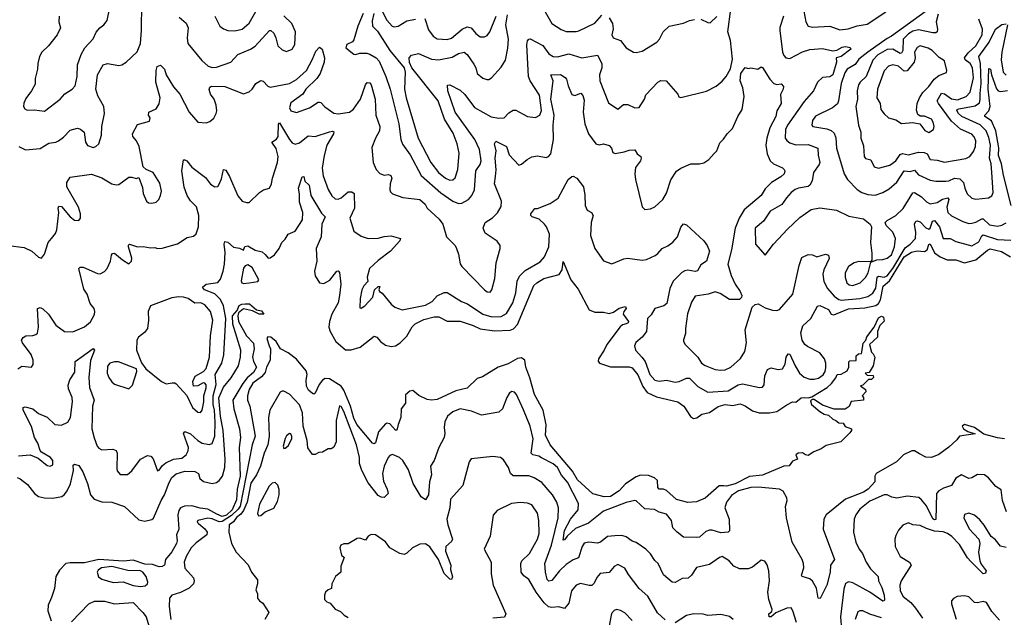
# Model space of a CAD drawing. Extents: x 1678759 to 1859541, y 384609 to 522867.
# Tile 272 of 466: x 1753793 to 1760663, y 487761 to 491931. Entities that reach past the tile are written whole.
import ezdxf

# ---------------------------------------------------------------- set-up
doc = ezdxf.new("R2010")
doc.units = 0

msp = doc.modelspace()

# ---------------------------------------------------------------- linework, layer by layer
at = {"layer": '0CON20XD'}
for points in [[(1759241.8, 492105), (1759277.1, 491915), (1759295, 491885.8), (1759325, 491879.5), (1759445, 491885.5), (1759515, 491860.8), (1759572.1, 491867.9), (1759635, 491888.8), (1759705, 491900.4), (1759835, 491985.6)], [(1753786.4, 491046.4), (1753833, 491023), (1753935, 491030.8), (1753995, 491069.4), (1754045, 491075.5), (1754064.2, 491085), (1754099.6, 491110.4), (1754145, 491160), (1754195, 491173.1), (1754217.6, 491167.6), (1754242, 491145), (1754252.5, 491075), (1754265, 491053.3), (1754305, 491040), (1754324.2, 491045.8), (1754345, 491063.8), (1754364.3, 491125), (1754365.6, 491185), (1754385.5, 491275), (1754378.9, 491325), (1754338.7, 491398.7), (1754324, 491446), (1754335.6, 491545), (1754375.4, 491614.6), (1754405.5, 491624.5), (1754485, 491612.2), (1754505, 491615.6), (1754535, 491634.2), (1754613.6, 491706.4), (1754635.4, 491765.4), (1754641.8, 491855), (1754645.4, 492045.4)], [(1753965, 491292.5), (1754074.6, 491375.4), (1754107.6, 491412.4), (1754158, 491445), (1754180.9, 491469.1), (1754194.5, 491535), (1754195.4, 491614.6), (1754222, 491688), (1754246.4, 491733.6), (1754305, 491796.2), (1754327.3, 491842.7), (1754351.2, 491875), (1754380, 491895), (1754403.3, 491925), (1754422.5, 492015)], [(1755153.5, 491955), (1755189.2, 491885), (1755215, 491866.9), (1755245, 491855.6), (1755295, 491852.7), (1755345, 491865.5), (1755394.7, 491905.3), (1755459.9, 492020.1)], [(1756300.9, 492030.9), (1756355, 491927.3), (1756391.1, 491885), (1756405, 491880.4), (1756433.8, 491885), (1756495, 491921.8), (1756555, 491933.5)], [(1757415, 492063.3), (1757504.7, 491904.7), (1757571.7, 491861.7), (1757605, 491848.8), (1757675, 491847.7), (1757695, 491852.9), (1757804.6, 491905.4), (1757855, 491962.7)], [(1754067.5, 491955), (1754065.8, 491915), (1754076.9, 491875), (1754054.5, 491825.5), (1753992.8, 491747.2), (1753947.1, 491705), (1753930, 491675), (1753918.9, 491625), (1753917.3, 491585), (1753901.1, 491521.1), (1753900.2, 491479.8), (1753876.3, 491433.7), (1753835, 491380), (1753821.7, 491348.3), (1753820, 491325), (1753829.1, 491309.1), (1753845, 491298.6), (1753895, 491301.9), (1753965, 491292.5)], [(1754905, 491947.8), (1754955.4, 491905.4), (1754968.1, 491875), (1754960.5, 491805), (1754965.6, 491765), (1755062.9, 491645), (1755107, 491607), (1755135, 491598), (1755165, 491600.3), (1755266.8, 491633.2), (1755315, 491687.8), (1755402.5, 491725), (1755435, 491746.5), (1755535, 491854.4), (1755545, 491854.3), (1755565, 491836.2), (1755580.8, 491805), (1755595, 491748.8), (1755625, 491719.2), (1755655, 491708.1), (1755695, 491725.6), (1755712.7, 491757.3), (1755717.9, 491845), (1755692.1, 491905), (1755635, 491957.1)], [(1756188.3, 491975), (1756151.9, 491885), (1756125, 491790), (1756115, 491776.2), (1756075, 491757.5), (1756069.2, 491735), (1756125, 491691.2), (1756135, 491688.8), (1756165, 491698), (1756215, 491697.1), (1756235, 491690.5), (1756279.5, 491665), (1756300.9, 491640.9), (1756347.8, 491535), (1756378.8, 491445), (1756438.6, 491205), (1756451.9, 491095), (1756462.8, 491062.8), (1756516.8, 490986.8), (1756593.7, 490843.7), (1756731.5, 490721.5), (1756815.7, 490665), (1756855, 490648.5), (1756878.6, 490651.4), (1756924.5, 490675.5), (1756946.4, 490703.6), (1756965.5, 490744.5), (1756976.1, 490875), (1757005, 490920), (1757013.1, 490946.9), (1757000.2, 491025), (1756968.8, 491095), (1756831.7, 491285), (1756779.4, 491435), (1756777.1, 491472.9), (1756795, 491476.5), (1756865, 491438.5), (1756897.8, 491407.8), (1756965, 491318.5), (1757081.9, 491251.9), (1757135, 491243.3), (1757172.5, 491245), (1757205, 491280.8), (1757235, 491299.2), (1757255, 491300), (1757305, 491271.4), (1757335.8, 491254.2), (1757390.9, 491249.1), (1757422, 491265), (1757433, 491297), (1757418.9, 491405), (1757353.9, 491503.9), (1757342.2, 491535), (1757331.1, 491755), (1757336.4, 491783.6), (1757345, 491795.8), (1757355, 491797.5), (1757441.7, 491751.7), (1757485, 491692.9), (1757515, 491672.9), (1757545, 491672.2), (1757625, 491692.1), (1757715, 491664.5), (1757825, 491682), (1757855.6, 491625), (1757854.4, 491595), (1757838.9, 491545), (1757840, 491505), (1757900.3, 491350.3), (1757965, 491306.7), (1758005, 491338), (1758035, 491338.6), (1758085, 491316.2), (1758115, 491318.2), (1758151.9, 491375), (1758162.5, 491407.5), (1758246.2, 491495), (1758265, 491505.8), (1758302.5, 491505), (1758385, 491410), (1758391.7, 491391.7), (1758405, 491387.5), (1758585, 491431.4), (1758652.4, 491467.6), (1758695, 491502.5), (1758722.2, 491535), (1758751.7, 491588.3), (1758766, 491656), (1758751.4, 491785), (1758733.7, 491845), (1758754.1, 492005)], [(1756263.1, 491975), (1756252.6, 491922.6), (1756255.4, 491885), (1756289.8, 491849.8), (1756375.4, 491715), (1756475.5, 491595.5), (1756482.2, 491565), (1756478.7, 491445), (1756488.3, 491385), (1756572.6, 491105), (1756662.5, 490935), (1756715, 490865.4), (1756764.1, 490824.1), (1756795, 490810.4), (1756815, 490812.9), (1756832.3, 490827.7), (1756850, 490885), (1756859.2, 490999.2), (1756845.3, 491065), (1756818.3, 491138.3), (1756757.5, 491237.5), (1756711.4, 491365), (1756527.8, 491595), (1756511.8, 491631.8), (1756510, 491665), (1756527, 491683), (1756575.7, 491694.3), (1756665.6, 491655.6), (1756715, 491649.7), (1756810.2, 491669.8), (1756855, 491693.8), (1756895, 491703.1), (1756915, 491687.1), (1756960.5, 491620.5), (1756974.3, 491595), (1756984, 491555), (1757025, 491522), (1757052.7, 491512.7), (1757065, 491512.9), (1757085, 491525.8), (1757151.1, 491598.9), (1757181.4, 491648.6), (1757197.7, 491732.3), (1757202.8, 491795), (1757185.2, 491895), (1757195.3, 491965)], [(1756619.2, 491939.2), (1756645, 491859.2), (1756678.6, 491815), (1756705, 491798.2), (1756775, 491791.5), (1756805, 491801.2), (1756880.4, 491865), (1756915, 491881.1), (1756943.3, 491875), (1756975, 491833.3), (1757005, 491812.2), (1757035, 491811.5), (1757055, 491819.4), (1757072.1, 491845), (1757117.2, 491955)], [(1757905, 491943.5), (1757928.5, 491905), (1757932.7, 491867.3), (1757923.8, 491825), (1757934.2, 491805), (1757985.3, 491785.3), (1758025, 491734.3), (1758074.6, 491704.6), (1758095, 491701.5), (1758135, 491711.2), (1758237.5, 491775), (1758255.8, 491795), (1758283.1, 491845), (1758325.4, 491884.6), (1758425, 491905.6), (1758465, 491924.3), (1758501.2, 491931.2)], [(1758545, 491933.3), (1758595, 491910), (1758611.2, 491908.8), (1758656, 491954)], [(1759121.2, 491955), (1759096.4, 491876.4), (1759095.4, 491855), (1759116.1, 491705), (1759125, 491680), (1759138.6, 491665), (1759165, 491658.8), (1759254, 491706), (1759305, 491721.9), (1759395, 491730), (1759465, 491714.4), (1759495, 491717.5), (1759531.5, 491738.5), (1759555, 491744.7), (1759587.1, 491737.1), (1759591.9, 491725), (1759525, 491672.9), (1759490, 491665), (1759492, 491635), (1759467.1, 491545), (1759445, 491531.7), (1759395, 491526.9), (1759358.5, 491495), (1759331.1, 491435), (1759265, 491358.9), (1759149.6, 491195), (1759135.6, 491165.6), (1759134.7, 491105), (1759145, 491087.8), (1759165, 491072.3), (1759208.1, 491058.1), (1759295, 491060.7), (1759362.2, 491035), (1759363.1, 490985), (1759375.4, 490935), (1759370.5, 490919.5), (1759330.5, 490865), (1759322.8, 490807.2), (1759306.2, 490775), (1759292.9, 490767.1), (1759225.6, 490755.6), (1759204.3, 490745), (1759175, 490724.4), (1759143.4, 490686.6), (1759109.6, 490640.4), (1759028.6, 490595), (1758983.3, 490525), (1758924.5, 490475), (1758926, 490365), (1758995, 490287.5), (1759052.5, 490365), (1759150, 490470), (1759235, 490550.8), (1759315, 490605.8), (1759375, 490618.6), (1759492.4, 490602.4), (1759578.6, 490558.6), (1759680.2, 490540.2), (1759726.7, 490505), (1759736.2, 490485), (1759727.8, 490375), (1759738.1, 490301.9), (1759737.5, 490252.5), (1759728.3, 490241.7), (1759646.4, 490243.6), (1759615, 490233.1), (1759575, 490207.5), (1759551.8, 490165), (1759552.1, 490135), (1759564.5, 490095), (1759580.2, 490080.2), (1759606.4, 490076.4), (1759657.8, 490095), (1759695, 490131.8), (1759712, 490165), (1759731.7, 490238.3), (1759774.2, 490255.8), (1759815, 490257.8), (1759845, 490266.7), (1759875, 490289.4), (1759897.5, 490345), (1759904.1, 490405), (1759885, 490448.6), (1759838.8, 490495), (1759831.2, 490515), (1759845, 490529.2), (1759905, 490564.5), (1759955.9, 490614.1), (1760025, 490723.5), (1760035, 490723.8), (1760084.2, 490694.2), (1760118.8, 490658.8), (1760145, 490646.7), (1760195, 490654.7), (1760230.7, 490679.3), (1760268.3, 490688.3), (1760275.2, 490675), (1760262.2, 490622.2), (1760268.2, 490585), (1760295, 490561.2), (1760373.5, 490523.5), (1760415, 490509.6), (1760435, 490511.1), (1760465, 490518.4), (1760505, 490542), (1760515, 490540), (1760559.7, 490499.7), (1760615, 490489.2), (1760645, 490496), (1760675.9, 490514.1)], [(1760110, 491985), (1759875, 491814.6), (1759845, 491800.5), (1759710.6, 491705), (1759647.5, 491655), (1759621.2, 491618.8), (1759565, 491586.2), (1759549.2, 491560.8), (1759524.7, 491485), (1759506.6, 491365), (1759497.6, 491342.4), (1759464.4, 491315.6), (1759345, 491256.9), (1759325, 491226.2), (1759320.6, 491195), (1759326.2, 491185), (1759425, 491169.4), (1759455, 491157.5), (1759475, 491138.9), (1759487.4, 491107.4)], [(1760200.8, 491969.2), (1760187.5, 491915), (1760197, 491865), (1760193.7, 491846.3), (1760185, 491839.3), (1760165, 491838.2), (1760065, 491861), (1760025, 491849.8), (1759995, 491832.5), (1759956.3, 491793.7), (1759953.4, 491715), (1759945, 491697.6), (1759935, 491693.7), (1759885, 491724.8), (1759845, 491723.5), (1759779.1, 491685), (1759745, 491649.1), (1759698, 491535), (1759655.8, 491494.2), (1759644.8, 491475.2), (1759636.2, 491435), (1759639.4, 491375), (1759627.2, 491325), (1759644.4, 491195), (1759660.5, 491145), (1759661.8, 491105), (1759680.4, 491050.4), (1759685.4, 490975.4), (1759695, 490961.9), (1759731.7, 490951.7), (1759754.6, 490904.6), (1759785, 490893.6), (1759865, 490914.5), (1759905, 490946.7), (1759935, 490989.6), (1759953.1, 490996.9), (1759995, 490987.6), (1760065, 491005.2), (1760103.7, 491003.7), (1760124, 490994), (1760144.2, 490954.3), (1760195, 490950.8), (1760245, 490936.6), (1760395, 490962.7), (1760423, 490977), (1760447.9, 491012.1), (1760461.5, 491045), (1760463.2, 491085), (1760453.2, 491113.2), (1760435, 491132.9), (1760356.7, 491166.7), (1760295, 491222.9), (1760202.9, 491345), (1760194, 491365), (1760225, 491416.9), (1760245, 491412.5), (1760295, 491378.4), (1760335, 491371.6), (1760395.4, 491394.6), (1760424.3, 491425.7), (1760448.2, 491525), (1760441, 491595), (1760425, 491624.7), (1760389.7, 491649.7), (1760384.4, 491665), (1760409.9, 491700.1), (1760465, 491747.5), (1760508, 491825), (1760511.2, 491865), (1760484.7, 491935.3)], [(1759487.4, 491107.4), (1759491.9, 491035), (1759544.4, 490855), (1759568.1, 490815), (1759636.9, 490746.9), (1759668.8, 490725), (1759710.5, 490710.5), (1759762.6, 490707.4), (1759815, 490724.5), (1759859.2, 490750.9), (1759913.2, 490796.8), (1759965, 490875.7), (1760005, 490870.4), (1760035, 490880), (1760065, 490847.1), (1760145, 490812), (1760185, 490804.7), (1760255.3, 490804.7), (1760275, 490806.7), (1760315, 490825.7), (1760351.2, 490821.2), (1760377.8, 490795), (1760386.2, 490755), (1760403.3, 490715), (1760435, 490685.6), (1760465, 490679.5), (1760551.7, 490688.3), (1760575, 490701.2), (1760584.5, 490725.5), (1760574.7, 490865), (1760570.9, 490925), (1760559.6, 490965), (1760566.7, 491055), (1760555, 491108.9), (1760536.1, 491155), (1760495, 491196.8), (1760366.4, 491255), (1760342.4, 491275), (1760332.1, 491297.9), (1760333.8, 491305), (1760345, 491309.3), (1760459.4, 491330.6), (1760488.8, 491351.2), (1760495.2, 491374.8), (1760493, 491415), (1760500.3, 491485), (1760496.5, 491625), (1760484.8, 491675), (1760556.2, 491775), (1760601.2, 491865), (1760645, 491896.2), (1760675, 491902.2)], [(1760684.5, 491894.5), (1760644.8, 491705), (1760639.9, 491649.9), (1760655, 491564.3), (1760675, 491543.3)], [(1753715, 490354.4), (1753825, 490340.6), (1753876.7, 490315), (1753925, 490273.3), (1753945, 490267.5), (1753965.9, 490294.1), (1753991.1, 490375), (1754014.4, 490405), (1754041.7, 490438.3), (1754051.2, 490465), (1754065.5, 490585), (1754060.6, 490615), (1754065, 490630), (1754085, 490628), (1754145, 490555.6), (1754175, 490532.5), (1754205, 490530), (1754216, 490545), (1754217.5, 490575), (1754203, 490623), (1754120.6, 490765), (1754121.9, 490795), (1754145, 490830.8), (1754295, 490852.8), (1754366.2, 490826.2), (1754435, 490785.8), (1754465, 490779.2), (1754485, 490780.8), (1754555, 490830.8), (1754575, 490832), (1754605, 490823.3), (1754625, 490830), (1754649.1, 490759.1), (1754655, 490717.5), (1754676.7, 490665), (1754692.3, 490652.3), (1754715, 490650), (1754745, 490657.1), (1754763.1, 490675), (1754776.2, 490703.8), (1754781.5, 490735), (1754769.8, 490789.8), (1754723.3, 490865), (1754675.8, 490885.8), (1754653.3, 490905), (1754627.1, 491045), (1754608.1, 491085), (1754582.5, 491115), (1754578.9, 491135), (1754615, 491199.4), (1754698.3, 491221.7), (1754704, 491245), (1754691.4, 491265), (1754694, 491285), (1754745, 491309.4), (1754766.9, 491343.1), (1754772.3, 491385), (1754743.6, 491495), (1754744.5, 491575.5), (1754752, 491605), (1754775, 491613.3), (1754804, 491585), (1754815.7, 491545), (1754865, 491462.9), (1754910.2, 491410.2), (1754974.7, 491284.7), (1755035, 491215.6), (1755095, 491210), (1755120.6, 491219.4), (1755146.3, 491243.7), (1755163.3, 491275), (1755167.8, 491295), (1755164.4, 491335), (1755148.9, 491375), (1755125, 491411.2), (1755114.4, 491444.4), (1755119.2, 491460.8), (1755132.2, 491467.8), (1755224.5, 491464.5), (1755355, 491414.2), (1755395, 491428), (1755415, 491446.2), (1755441.2, 491485), (1755475, 491506.2), (1755491.7, 491501.7), (1755525, 491467.1), (1755540.9, 491460.9), (1755675, 491485.3), (1755725, 491512.5), (1755793.9, 491576.1), (1755835.6, 491655), (1755857.9, 491712.1), (1755885, 491738.8), (1755904.3, 491724.3), (1755918.9, 491665), (1755916.1, 491633.9), (1755888.2, 491555), (1755865, 491519.5), (1755788.5, 491445), (1755768.7, 491411.3), (1755685, 491350), (1755675.8, 491315), (1755685, 491294.3), (1755725, 491284.2), (1755815.5, 491314.5), (1755875, 491356.2), (1755885, 491356.2), (1755895, 491353.8), (1755922.6, 491322.6), (1755985, 491278.9), (1756015, 491274.5), (1756094.7, 491285.3), (1756122.8, 491307.2), (1756170.7, 491375), (1756205, 491476.9), (1756217.8, 491492.2), (1756235, 491491.1), (1756245.2, 491475.2), (1756272.9, 491375), (1756278.2, 491265), (1756305.4, 491184.6), (1756303.6, 491155), (1756274.2, 491105), (1756250.3, 491039.7), (1756258.6, 490935), (1756280.8, 490885), (1756305, 490858), (1756336, 490846), (1756365, 490849.4), (1756383.1, 490843.1), (1756390, 490825), (1756376.9, 490785), (1756374.3, 490744.3), (1756379.1, 490729.1), (1756393.8, 490715), (1756465, 490689.5), (1756585, 490677.1), (1756622.5, 490642.5), (1756635.8, 490615), (1756719.1, 490539.1), (1756744.3, 490505), (1756770.8, 490415), (1756830, 490355), (1756841.2, 490335), (1756855.4, 490295), (1756866.7, 490226.7), (1756877.7, 490207.7), (1757035, 490045.8), (1757055, 490032), (1757075, 490030), (1757088, 490045), (1757108.1, 490125), (1757117.1, 490235), (1757145.8, 490335), (1757146, 490355), (1757125, 490386), (1757040.3, 490440.3), (1757026.2, 490475), (1757041.2, 490515), (1757091.1, 490548.9), (1757127.1, 490582.9), (1757153.1, 490626.9), (1757153.8, 490665), (1757104.6, 490785), (1757112.4, 490837.6), (1757116.6, 490883.4), (1757110.8, 490965), (1757117.3, 491015), (1757106.2, 491065), (1757115, 491083.3), (1757188.6, 491045), (1757208.5, 490988.5), (1757275, 490916), (1757295, 490922), (1757333.8, 490955), (1757366.6, 490973.4), (1757405, 490980.6), (1757465, 490970), (1757483, 490977), (1757497.8, 490995), (1757516.8, 491095), (1757515.2, 491195), (1757521, 491265), (1757499.5, 491375), (1757516, 491505), (1757497.5, 491545), (1757565, 491547.1), (1757597.9, 491527.9), (1757608.2, 491515), (1757618.6, 491468.6), (1757645, 491409.4), (1757665, 491400.9), (1757708.9, 491418.9), (1757721.9, 491401.9), (1757730.8, 491369.2), (1757724.7, 491285.3), (1757736.5, 491205), (1757762.1, 491135), (1757813.6, 491063.6), (1757835, 491058.6), (1757865, 491063.3), (1757905, 491052.5), (1757922.5, 491035), (1757931.2, 491005), (1757946.4, 490996.4), (1758011.4, 491008.6), (1758045, 491021.2), (1758085, 491023.3), (1758100, 490995), (1758125.4, 490975.4), (1758129.5, 490965), (1758125, 490946.2), (1758090.2, 490899.8), (1758083.8, 490855), (1758088.8, 490815), (1758135.9, 490625.9), (1758155, 490606.7), (1758195, 490611.2), (1758225, 490626), (1758280.8, 490675), (1758305, 490720), (1758336.1, 490813.9), (1758375, 490872.9), (1758405.6, 490894.4), (1758475, 490925.6), (1758535, 490925.7), (1758565, 490931.9), (1758600.8, 490955), (1758637.5, 490997.5)], [(1760135, 491143.1), (1760169.2, 491165), (1760174.2, 491185), (1760165.7, 491215), (1760155, 491235.8), (1760105, 491256.5), (1760075, 491258.6), (1760059.7, 491269.7), (1760049.7, 491299.7), (1760054.7, 491345), (1760070.5, 491385), (1760095, 491422.1), (1760135, 491463.8), (1760173.7, 491516.4), (1760205, 491542.2), (1760258.3, 491561.7), (1760262.5, 491575), (1760244.5, 491644.5), (1760207.7, 491667.7), (1760160, 491715), (1760132.2, 491732.2), (1760075, 491747.8), (1760055, 491737.5), (1760035.5, 491705), (1760039.7, 491665), (1760034.7, 491635), (1759985, 491573.9), (1759965, 491570.4), (1759925, 491605.3), (1759885.3, 491614.7), (1759855, 491605.5), (1759825, 491572.9), (1759777.2, 491445), (1759773.1, 491385), (1759796.9, 491345), (1759801.4, 491305), (1759823.5, 491273.5), (1759855, 491246.5), (1759905, 491230.8), (1759945, 491205.7), (1760025, 491214.3), (1760073, 491203), (1760107.9, 491157.9), (1760135, 491143.1)], [(1758637.5, 490997.5), (1758656.7, 491015), (1758678.1, 491071.9), (1758703.4, 491096.6), (1758728, 491135), (1758765, 491170.8), (1758802.8, 491255), (1758834, 491305), (1758847.6, 491395), (1758839.2, 491455), (1758818.7, 491505), (1758825.3, 491555), (1758855, 491598.1), (1758875, 491589.2), (1758895, 491595.6), (1758943.6, 491586.4), (1758965, 491602.5), (1758975, 491597.5), (1759025.5, 491515.5), (1759054.5, 491484.5), (1759075, 491479.4), (1759105, 491482), (1759121.2, 491465), (1759118.8, 491445), (1759101.1, 491408.9), (1759105.5, 491345), (1759076.2, 491293.8), (1759069.6, 491255), (1759026.7, 491175), (1759006.6, 491105), (1758999.6, 491055), (1759007.7, 490995), (1759028.8, 490945), (1759052.2, 490925), (1759115, 490897.1), (1759125.6, 490885.6), (1759132, 490875), (1759125.8, 490855), (1759104.2, 490835), (1759038.1, 490795), (1758995, 490750), (1758965, 490703.8), (1758848.4, 490605), (1758811.6, 490545), (1758785.7, 490475), (1758759.4, 490325), (1758734.1, 490225), (1758756.5, 490145), (1758785.6, 490085), (1758820, 490035), (1758831.2, 490005), (1758828.3, 489991.7), (1758815, 489978.8), (1758745, 489978), (1758679.7, 490019.7), (1758645, 490030.6), (1758595.5, 490014.5), (1758505, 490001.4), (1758479.6, 489960.4), (1758452.4, 489877.6), (1758438.2, 489775), (1758438.9, 489741.1), (1758423.8, 489696.2), (1758423.3, 489685), (1758436.7, 489665), (1758524.4, 489575), (1758550.9, 489535), (1758575, 489516.9), (1758645, 489489.2), (1758685, 489484.6), (1758715, 489487.1), (1758754.2, 489505), (1758822.4, 489567.6), (1758853.3, 489615), (1758863.3, 489675), (1758853.5, 489766.5), (1758903.3, 489925), (1758925, 489943.8), (1758945, 489948), (1758995, 489920.8), (1759044.5, 489904.5), (1759075, 489901.1), (1759095, 489908.9), (1759188.2, 490015), (1759231.5, 490215), (1759249.5, 490270.5), (1759295, 490291.1), (1759325, 490290), (1759355, 490275.7), (1759415, 490294), (1759437, 490287), (1759440, 490265), (1759404, 490186), (1759396.8, 490155), (1759403.4, 490105), (1759429.1, 490055), (1759475, 490000.4), (1759507.5, 489977.5), (1759525, 489974.3), (1759655, 489985.2), (1759710.3, 489999.7), (1759745, 490021.5), (1759765, 490056.9), (1759775.4, 490134.6), (1759785, 490140.9), (1759825, 490134.8), (1759845, 490144.2), (1759885, 490195.5), (1759970.5, 490339.5), (1760006.4, 490363.6), (1760042.2, 490405), (1760045.7, 490445), (1760036.7, 490505), (1760045, 490524), (1760055, 490526.8), (1760075, 490519.8), (1760115, 490477.2), (1760135, 490470), (1760145, 490475.5), (1760161.7, 490525), (1760175, 490529.4), (1760210, 490485), (1760235, 490404), (1760284, 490404), (1760325, 490383.9), (1760435, 490352.1), (1760485, 490380), (1760505, 490421.5), (1760515, 490428.8), (1760615, 490396.3), (1760708, 490392)], [(1760711.2, 490635), (1760656.5, 490846.5), (1760642, 490925), (1760623, 490983), (1760624, 491036), (1760602.7, 491155), (1760574.3, 491224.3), (1760526.2, 491255), (1760526.8, 491265), (1760555.2, 491295), (1760563.2, 491325), (1760550.7, 491445), (1760555, 491590), (1760567.2, 491585), (1760573.2, 491545), (1760608.7, 491448.6), (1760619.6, 491435), (1760635, 491428.7), (1760685, 491437)], [(1753780, 489495), (1753807.7, 489512.3), (1753875, 489506.7), (1753885.7, 489524.3), (1753885.8, 489554.2), (1753872.9, 489595), (1753812, 489675), (1753806.2, 489695), (1753816.1, 489713.9), (1753835, 489723.8), (1753885, 489727.1), (1753906.4, 489733.6), (1753916.4, 489743.6), (1753923.3, 489785), (1753916.2, 489915), (1753935, 489921.9), (1753955, 489912.9), (1753993.3, 489875), (1754045, 489800), (1754105, 489753.8), (1754163, 489753), (1754245, 489787.1), (1754286.7, 489823.3), (1754315, 489873.8), (1754317.8, 489895), (1754311.4, 489915), (1754285, 489951.2), (1754263.1, 490015), (1754239.2, 490049.2), (1754206.2, 490195), (1754215.8, 490204.2), (1754235.8, 490204.2), (1754335, 490160.6), (1754355, 490157.5), (1754385, 490172.5), (1754404.2, 490195), (1754427.1, 490245), (1754433, 490287), (1754441.2, 490298.8), (1754455, 490301.2), (1754510.8, 490255), (1754555, 490227.5), (1754573.9, 490246.1), (1754575.5, 490265.5), (1754552, 490345), (1754552.3, 490357.7), (1754560, 490365), (1754615, 490346.2), (1754655, 490348.6), (1754705, 490338.6), (1754735, 490342), (1754755, 490333.3), (1754786.4, 490336.4), (1754895, 490366), (1754960.3, 490409.7), (1755005, 490419.2), (1755024.2, 490435.8), (1755040, 490485), (1755041.8, 490565), (1755025.9, 490625.9), (1754985, 490665.7), (1754962.1, 490705), (1754941.2, 490761.2), (1754923.1, 490875), (1754935, 490952.5), (1754945, 490953.8), (1754958, 490945), (1754995, 490902.5), (1755089.5, 490829.5), (1755125, 490783.8), (1755155, 490763.8), (1755175, 490766.7), (1755185, 490783.3), (1755199.8, 490820.2), (1755214.2, 490885.8), (1755230.9, 490880.9), (1755257.3, 490837.3), (1755315, 490700.8), (1755345, 490664.4), (1755375, 490654.3), (1755395, 490656), (1755465, 490724.2), (1755495, 490742.5), (1755535, 490756.2), (1755550.6, 490785), (1755556.9, 490825), (1755591.4, 490935), (1755595.9, 490975), (1755581.4, 491031.4), (1755553.1, 491076.9), (1755585, 491096.5), (1755595.2, 491114.8), (1755598.3, 491201.7), (1755605, 491210.8), (1755675, 491094.7), (1755695, 491071.6), (1755715, 491062.5), (1755745, 491070.9), (1755805, 491119.2), (1755855, 491115.5), (1755955, 491148.5), (1755975, 491151.9), (1755985, 491147.5), (1755983.1, 491135), (1755936.4, 491055), (1755916, 490984)], [(1755916, 490984), (1755903.3, 490895), (1755910.3, 490840.3), (1755944.4, 490745), (1755970.6, 490700.6), (1755995, 490681.1), (1756015, 490678.5), (1756035, 490686.5), (1756085, 490728.5), (1756110.6, 490730.6), (1756126.9, 490716.9), (1756128.8, 490615), (1756096.7, 490545), (1756125, 490454), (1756175, 490420), (1756225, 490403.1), (1756295, 490405.6), (1756335, 490418.1), (1756385, 490422.5), (1756450, 490405), (1756445, 490387.5), (1756380.8, 490315), (1756295, 490250.8), (1756232.5, 490195), (1756216.2, 490135), (1756222.5, 490105), (1756195, 490073.3), (1756180.8, 490045), (1756168.9, 489985), (1756165, 489920), (1756175, 489917.5), (1756200, 489935), (1756256.2, 489995), (1756267.5, 490045), (1756295, 490070), (1756305, 490070), (1756297.5, 490045), (1756303.3, 490035), (1756321.7, 490021.7), (1756385, 489946), (1756410, 489925), (1756462.5, 489905), (1756625, 489938.5), (1756670.6, 489965), (1756705, 490002.7), (1756755, 490026.7), (1756775, 490027.8), (1756876, 489965), (1756917, 489947), (1757025, 489876.2), (1757086.4, 489856.4), (1757151.2, 489858.8), (1757189.2, 489880.7), (1757233.2, 489955), (1757255.3, 490025), (1757264.7, 490105.3), (1757279.9, 490140.1), (1757319.1, 490180.9), (1757425, 490240), (1757455.2, 490274.8), (1757484, 490345), (1757489.6, 490435), (1757469.4, 490485), (1757454.7, 490505), (1757417.8, 490537.8), (1757369.2, 490555), (1757360, 490565), (1757360, 490575), (1757387.5, 490612.5), (1757405, 490613.8), (1757495, 490647.8), (1757550, 490685), (1757618.8, 490815), (1757645, 490836.7), (1757655, 490838), (1757680, 490825), (1757725.6, 490765), (1757735.5, 490705.5), (1757737.1, 490635), (1757751.2, 490601.2), (1757783.3, 490585), (1757794.3, 490564.3), (1757780.4, 490515), (1757775.8, 490425), (1757805.8, 490335), (1757865, 490247.5), (1757925, 490226.7), (1758009.1, 490260.9), (1758034.4, 490265.6), (1758136.3, 490253.7), (1758165, 490258.5), (1758225.7, 490285), (1758245, 490298.2), (1758275.7, 490335), (1758315, 490351.8), (1758350.6, 490379.4), (1758381.8, 490415), (1758405, 490482), (1758425, 490505.7), (1758445, 490500), (1758567, 490387), (1758590.4, 490355), (1758605.3, 490315), (1758584.6, 490245.4), (1758545, 490220.6), (1758522, 490178), (1758505, 490173.2), (1758455, 490182.1), (1758432.4, 490177.6), (1758413.1, 490166.9), (1758352.9, 490107.1), (1758327.9, 490055), (1758308.8, 489951.2), (1758286.5, 489933.5), (1758224.3, 489915), (1758198.5, 489871.5), (1758173.3, 489845), (1758165.3, 489754.7), (1758134.7, 489715.3), (1758090.7, 489679.3), (1758081.9, 489655), (1758088.6, 489625), (1758134, 489575), (1758156.7, 489545), (1758190.5, 489455), (1758225, 489416.4), (1758255, 489409.4), (1758305, 489416.1), (1758365, 489400.4), (1758395, 489405.5), (1758445, 489428.6), (1758465, 489430), (1758525, 489370.5), (1758595, 489332.3), (1758735, 489341.2), (1758805, 489382.9), (1758835, 489390.5), (1758955, 489364), (1758975, 489366.2), (1758987.5, 489382.5), (1758991.5, 489445), (1759010, 489490), (1759035, 489502.2), (1759085, 489488.9), (1759114.5, 489495.5), (1759132.6, 489527.4), (1759139.4, 489575), (1759155, 489598), (1759165, 489596), (1759202.7, 489515), (1759233.5, 489465), (1759265, 489435.4), (1759305, 489421.3), (1759335, 489422.2), (1759365, 489430.3), (1759397.9, 489452.1), (1759412, 489475), (1759417.7, 489502.3), (1759416.9, 489535), (1759407.8, 489565), (1759375.8, 489605.8), (1759289.9, 489649.9), (1759271.8, 489665), (1759251.3, 489695), (1759243.6, 489745), (1759255.7, 489795), (1759313.7, 489846.3), (1759358.3, 489931.7), (1759375, 489935.8), (1759435, 489907.8), (1759455, 489875.6), (1759472.2, 489872.2), (1759575, 489912.9), (1759690.4, 489919.6), (1759765, 489935.6), (1759785, 489949.2), (1759799.6, 489975), (1759817.9, 490072.1), (1759861.9, 490108.1), (1759965, 490275.6), (1760015, 490309.4), (1760055, 490317), (1760105, 490312.1), (1760124.3, 490325.7), (1760135, 490361.2), (1760145, 490366.9), (1760174.7, 490304.7), (1760215, 490276.2), (1760265, 490255.6), (1760325, 490255.9), (1760385, 490233.4), (1760465, 490254), (1760545, 490322), (1760565, 490331), (1760644, 490314), (1760705, 490275.6)], [(1753785, 488887.1), (1753865, 488894.5), (1753922.1, 488872.1), (1753985, 488820), (1754005.7, 488814.3), (1754023.8, 488825), (1754022.9, 488855), (1754008.6, 488875), (1753945, 488913.8), (1753935.5, 488925.5), (1753919.2, 488975), (1753896.2, 489016.2), (1753875, 489092.2), (1753817.1, 489205), (1753816.2, 489223.8), (1753831.7, 489228.3), (1753885, 489215.6), (1753925, 489182.5), (1753985, 489157.1), (1754037.5, 489105), (1754085, 489101.9), (1754128.6, 489121.4), (1754146.4, 489155), (1754161.1, 489265), (1754158.9, 489295), (1754132.7, 489355), (1754130.4, 489379.6), (1754141.7, 489418.3), (1754178.2, 489471.8), (1754180.8, 489545), (1754305.8, 489635.8), (1754315.7, 489625), (1754286.8, 489553.2), (1754276.1, 489435), (1754280, 489365), (1754311.4, 489275), (1754301.3, 489235), (1754295.9, 489075.9), (1754312, 489012), (1754333.6, 488955), (1754345, 488940), (1754365, 488928.9), (1754443.4, 488933.4), (1754467.1, 488925), (1754473.3, 488905), (1754469.7, 488799.7), (1754473.6, 488783.6), (1754495, 488756.2), (1754545, 488756.2), (1754575, 488782), (1754636.2, 488863.8), (1754685, 488890.8), (1754706.7, 488885), (1754725, 488866.7), (1754755, 488783.3), (1754765, 488786.2), (1754789.3, 488820.7), (1754812, 488838), (1754865, 488863.1), (1754925, 488870.7), (1754955, 488893.3), (1754968.5, 488921.5), (1754969.7, 488945), (1754936.4, 489043.6), (1754945, 489056.2), (1754985, 489041.8), (1755035.4, 488995), (1755065, 488975.9), (1755114.6, 488965.4), (1755135.8, 488974.2), (1755153.3, 489025), (1755157.1, 489122.9), (1755152.3, 489205), (1755143.7, 489246.3), (1755141.9, 489305), (1755163.8, 489385), (1755157.5, 489455), (1755202.4, 489535), (1755218, 489592), (1755231.2, 489845), (1755214.1, 489935), (1755195, 489977.6), (1755155, 490018.3), (1755083.3, 490045), (1755069.4, 490065), (1755095, 490085.4), (1755175, 490098), (1755195, 490120), (1755213.6, 490175), (1755220.8, 490225), (1755225.3, 490305.3), (1755218.9, 490365), (1755225, 490384), (1755245, 490378.2), (1755285, 490343.6), (1755327.5, 490337.5), (1755355, 490322.5), (1755362.5, 490347.5), (1755385, 490352.9), (1755435, 490323.1), (1755485, 490310.6), (1755505, 490291.2), (1755526.1, 490266.1), (1755541.2, 490268.8), (1755570.7, 490289.3), (1755603.1, 490335), (1755621.9, 490375), (1755645, 490398.8), (1755665, 490433.3), (1755713.9, 490456.1), (1755765.6, 490535), (1755767.3, 490585), (1755745, 490657.5), (1755745.6, 490715.6), (1755738.6, 490755), (1755763.8, 490835), (1755775, 490836.2), (1755781.2, 490805), (1755812.4, 490775), (1755824.8, 490704.8), (1755899.6, 490579.6), (1755923.9, 490555), (1755900.8, 490505), (1755895.2, 490414.8), (1755860.3, 490335), (1755865.3, 490245), (1755848.6, 490175), (1755854.4, 490144.4), (1755883.8, 490095), (1755915, 490088.8), (1755957.3, 490112.7), (1756005, 490176.7), (1756015, 490177.5), (1756025, 490167.5), (1756032.9, 490085), (1756025, 490006.7), (1756014, 489955), (1755970.9, 489875), (1755954.7, 489825), (1755950, 489785), (1755958.2, 489755), (1755997.6, 489685), (1756065, 489626.8), (1756105, 489626.3), (1756169.2, 489645), (1756265, 489721.9), (1756285, 489715.6), (1756311.1, 489685), (1756345, 489660.7), (1756385, 489651.1), (1756415, 489654.8), (1756447.5, 489675), (1756495, 489721.6), (1756532.3, 489787.7), (1756552.1, 489807.9), (1756611.4, 489838.6), (1756685, 489857.4), (1756717.8, 489857.8), (1756775, 489828.2), (1756866.6, 489826.6), (1756955.9, 489795.9), (1757005, 489773.8), (1757105, 489759.6), (1757215, 489763.5), (1757237.5, 489772.5), (1757265.8, 489804.2), (1757379.5, 490075), (1757400.8, 490095), (1757450.8, 490125), (1757556.7, 490153.3), (1757577.5, 490185), (1757585, 490242.5), (1757639.2, 490115), (1757690.2, 490050.2), (1757766.7, 489906.7), (1757805, 489890.6), (1757865, 489890), (1757905, 489880.8), (1757935, 489890), (1757975, 489917.5), (1758019.5, 489929.5), (1758023.3, 489915), (1758007.5, 489895), (1758003.6, 489876.4), (1758040, 489825), (1758037.5, 489815), (1758025, 489809.2), (1757999.5, 489800.5), (1757983.1, 489786.9), (1757890.4, 489665), (1757871.8, 489625), (1757830.4, 489565), (1757829.1, 489549.1), (1757837.1, 489535), (1757915, 489508.2), (1758045, 489507.3), (1758065, 489501.2), (1758105, 489452.2), (1758140.5, 489370.5), (1758170.4, 489330.4), (1758235, 489298.9), (1758385, 489264.3), (1758425.7, 489235), (1758472.7, 489162.7), (1758495, 489148.9), (1758516.8, 489153.2), (1758551.2, 489178.8), (1758605, 489190.4), (1758665, 489232), (1758715.4, 489245.4), (1758765, 489237.5), (1758820.3, 489250.3), (1758855, 489236.9), (1758905, 489200.5), (1758952.2, 489187.8), (1759023.2, 489186.8), (1759075, 489197.8), (1759145, 489244.3), (1759185, 489263.3), (1759207.1, 489262.9), (1759245, 489291.5), (1759265, 489295.5), (1759295, 489291.4), (1759320.6, 489299.4), (1759426.1, 489363.9), (1759458, 489392), (1759487.8, 489432.2), (1759496.1, 489453.9), (1759525, 489458), (1759565, 489480), (1759577.5, 489505), (1759577.5, 489542.5), (1759585, 489550), (1759628.3, 489551.7), (1759630, 489585), (1759645, 489600), (1759665, 489602.5), (1759668.8, 489611.2), (1759676.9, 489673.1), (1759695.4, 489694.6), (1759702.9, 489717.1), (1759755.5, 489784.5), (1759785, 489849.2), (1759805, 489862), (1759820, 489855), (1759823.3, 489826.7), (1759794.2, 489795.8), (1759778, 489755), (1759776.7, 489715), (1759722, 489665), (1759735, 489610), (1759748.3, 489598.3), (1759760, 489575), (1759747.5, 489515), (1759720, 489470), (1759692.5, 489465), (1759705, 489450), (1759748.3, 489448.3), (1759750, 489435), (1759735, 489420), (1759715, 489420), (1759675, 489380), (1759660, 489375), (1759695, 489350), (1759697, 489333), (1759670, 489305), (1759680, 489295), (1759680, 489275), (1759595, 489266.7), (1759579.3, 489230.7), (1759553, 489213), (1759475, 489214), (1759395, 489240), (1759335, 489281.2), (1759325, 489281.2), (1759310, 489270), (1759318, 489245), (1759375, 489195.7), (1759405, 489178.6), (1759435, 489170.8), (1759465, 489143.3), (1759487.5, 489135), (1759508.3, 489118.3), (1759537.5, 489115), (1759553, 489093), (1759596.1, 489076.1), (1759596.2, 489065), (1759585, 489047.5), (1759522.5, 488985), (1759420.5, 488959.5), (1759385, 488936.2), (1759334.1, 488915.9), (1759295, 488888.8), (1759275, 488893.3), (1759255, 488908), (1759223.6, 488906.4), (1759207.5, 488895), (1759220, 488865), (1759185, 488850), (1759161.7, 488818.3), (1759125, 488816.2), (1758975, 488753.2), (1758885, 488742.6), (1758785, 488693.1), (1758725, 488676.5), (1758705, 488677.4), (1758673, 488677), (1758575, 488591.9), (1758515, 488565.8), (1758455, 488562.2), (1758375, 488581.6), (1758306.6, 488646.6), (1758285, 488655.4), (1758254.4, 488654.4), (1758245.5, 488665.5), (1758242, 488715), (1758221.8, 488735), (1758180.8, 488750.8), (1758125, 488751.7), (1758095, 488741.5), (1758018.5, 488691.5), (1757975, 488643.9), (1757915, 488604.3), (1757871.2, 488601.2), (1757791.4, 488621.4), (1757685, 488720.5), (1757650.6, 488780.6), (1757493.3, 488965), (1757461.3, 489031.3), (1757465.9, 489104.1), (1757444.7, 489205), (1757383.9, 489315), (1757352.5, 489432.5), (1757323.3, 489505), (1757316.5, 489555), (1757295, 489572.1), (1757265, 489566.4), (1757199.9, 489530.1), (1757131.8, 489505), (1757021.5, 489438.5), (1756985, 489427.1), (1756915, 489360.5), (1756835, 489340.3), (1756705, 489280.7), (1756665, 489275.2), (1756635, 489279.3), (1756578.2, 489308.2), (1756535, 489342.2), (1756515, 489339.4), (1756485, 489312), (1756485.6, 489255), (1756455, 489216.2), (1756451.1, 489155), (1756433.1, 489105), (1756424, 489066), (1756415, 489066.9), (1756375, 489111.8), (1756355, 489114.8), (1756345, 489110), (1756295.2, 489055), (1756275, 488977.5), (1756265, 488971.4), (1756255, 488975.6), (1756145.9, 489105), (1756125, 489150), (1756101, 489235), (1756055.2, 489345), (1756035, 489372.5), (1755955, 489424.3), (1755925, 489427.5), (1755905.4, 489415), (1755881.2, 489385), (1755855, 489324.2), (1755845, 489318.6), (1755835, 489321.9), (1755808.2, 489345), (1755795, 489373.8), (1755792.7, 489415), (1755798.8, 489455), (1755791.4, 489481.4), (1755725, 489560.9), (1755665, 489606.7), (1755611.9, 489635), (1755582.3, 489685), (1755545, 489715.7), (1755525, 489717.9), (1755518.2, 489705), (1755534.1, 489654.1)], [(1755355, 490090), (1755395, 490094.3), (1755453.3, 490105), (1755460.8, 490115), (1755415, 490201.9), (1755385, 490219.2), (1755365, 490212.5), (1755353.5, 490196.5), (1755339.2, 490109.2), (1755343.3, 490095), (1755355, 490090)], [(1753775, 488735.5), (1753795, 488727.5), (1753847.4, 488687.4), (1753895, 488623.8), (1753925, 488604), (1753965, 488594.7), (1754025, 488591.3), (1754085.7, 488604.3), (1754105, 488617.3), (1754125, 488642.2), (1754148.2, 488691.8), (1754167.1, 488785), (1754167, 488823), (1754175, 488830), (1754205, 488820), (1754233.8, 488775), (1754265.6, 488695), (1754287.8, 488615), (1754311.4, 488585), (1754365, 488565.3), (1754435, 488563.8), (1754525, 488533.1), (1754625, 488440), (1754665, 488432), (1754715, 488443.8), (1754726.6, 488453.4), (1754778.8, 488575), (1754803.4, 488615), (1754835, 488700.9), (1754855, 488735.5), (1754885, 488760.9), (1754945, 488780.4), (1755015, 488776.9), (1755041.2, 488765), (1755048.8, 488728.8), (1755075, 488707.5), (1755135, 488693.3), (1755165, 488701.4), (1755185, 488715.8), (1755208.2, 488745), (1755224, 488805), (1755227.5, 488865), (1755213.6, 489063.6), (1755193.8, 489165), (1755181.6, 489291.6), (1755215, 489366.7), (1755269.1, 489430.9), (1755320.4, 489515), (1755334.5, 489575), (1755335.8, 489625.8), (1755280.4, 489805), (1755277.7, 489865), (1755309.1, 489900.9), (1755324.5, 489935.5), (1755343.5, 489946.5), (1755365, 489948.9), (1755396.9, 489946.9), (1755445, 489905.8), (1755479.2, 489899.2), (1755496.2, 489875), (1755463.3, 489875), (1755418.2, 489898.2), (1755355, 489913.5), (1755320, 489885), (1755315.9, 489865), (1755320.4, 489825), (1755375.5, 489725), (1755423.9, 489673.9), (1755429.8, 489635), (1755417.5, 489577.5), (1755424, 489545), (1755445.6, 489505), (1755425, 489469.4), (1755379.5, 489430.5), (1755348.6, 489391.4), (1755279.8, 489275), (1755286.4, 489215), (1755326.4, 489075), (1755334, 489015), (1755325.2, 488945), (1755331.2, 488745), (1755310.8, 488655), (1755305, 488581.2), (1755275, 488511.4), (1755235, 488473.6), (1755205, 488464.6), (1755169.3, 488479.3), (1755105.1, 488515.1), (1755051.7, 488521.7), (1754995, 488537.7), (1754943.8, 488536.2), (1754915.8, 488524.2), (1754903.5, 488505), (1754896.2, 488476.2), (1754902.5, 488375), (1754885.8, 488335.8), (1754890.8, 488295), (1754886.9, 488275), (1754855, 488218.6), (1754810.5, 488165), (1754804, 488125), (1754786.7, 488115), (1754765, 488112.3), (1754719, 488129), (1754665, 488132.3), (1754585, 488159.5), (1754516.5, 488153.5), (1754345, 488164.4), (1754245, 488140.6), (1754145, 488141.6), (1754113.6, 488135), (1754070.7, 488089.3), (1754045.5, 488045), (1754035, 487962.5), (1754015, 487898), (1753992.5, 487845), (1753988.9, 487805), (1754013.2, 487735)], [(1755055, 489190), (1755066.9, 489205), (1755077.8, 489265), (1755077.8, 489305), (1755095, 489362.5), (1755093.8, 489383.8), (1755085.2, 489395.2), (1755073.3, 489396.7), (1755035, 489376.2), (1755005, 489372.5), (1755002, 489405), (1755016.8, 489443.2), (1755074.5, 489475), (1755094, 489496), (1755118.1, 489575), (1755123.8, 489725), (1755140.2, 489835), (1755123.8, 489893.8), (1755085, 489941.1), (1755057.5, 489955), (1755015, 489953.3), (1754967.5, 489985), (1754935, 489995.3), (1754903.3, 489996.7), (1754855, 489990.5), (1754706.1, 489933.9), (1754690, 489895), (1754691.4, 489835), (1754684.3, 489775), (1754663.1, 489746.9), (1754621.2, 489715), (1754610, 489695), (1754608.5, 489625), (1754643.8, 489536.2), (1754673.3, 489495), (1754783.3, 489405), (1754815, 489388.8), (1754856.1, 489396.1), (1754875, 489396.2), (1754885, 489390), (1754958.7, 489308.7), (1754997.5, 489225), (1755035, 489192.5), (1755055, 489190)], [(1755534.1, 489654.1), (1755543, 489633), (1755540.4, 489555), (1755514.1, 489505), (1755505, 489470), (1755480.4, 489439.6), (1755418.4, 489395), (1755395, 489350), (1755382.2, 489305), (1755382.2, 489275), (1755397.8, 489235), (1755436.6, 489025), (1755415.2, 488964.8), (1755330.5, 488535), (1755317.8, 488515), (1755269.8, 488470.2), (1755205, 488430), (1755185, 488426.7), (1755135, 488448.5), (1755105, 488453.5), (1755035, 488435.5), (1755032.2, 488425), (1755040, 488415), (1755085, 488377.3), (1755101.5, 488355), (1755097.8, 488335), (1755025, 488280.7), (1754989.7, 488245), (1754954.1, 488185), (1754940, 488145), (1754945, 488104.5), (1755006.4, 488035), (1755011.1, 488015), (1755005.6, 487995), (1754975.8, 487965), (1754915.3, 487934.7), (1754854.4, 487915.6), (1754838, 487895), (1754835.5, 487835), (1754846.7, 487745)], [(1754555, 489353.8), (1754579.4, 489380.6), (1754610.8, 489475), (1754607.5, 489495), (1754483, 489543), (1754455, 489544.3), (1754422, 489535), (1754405, 489512.5), (1754403.5, 489465), (1754414.5, 489434.5), (1754435, 489403.8), (1754455, 489387.5), (1754555, 489353.8)], [(1759251.2, 488045), (1759247.5, 488055), (1759263.5, 488105), (1759262.3, 488135), (1759251.9, 488165), (1759182.8, 488285), (1759142.1, 488455), (1759136.4, 488533.6), (1759148.1, 488575), (1759145.3, 488594.7), (1759120.2, 488640.2), (1759095, 488654.6), (1758945, 488669.6), (1758893.2, 488666.8), (1758807.7, 488642.3), (1758759.2, 488610.8), (1758723.3, 488565), (1758713.1, 488525), (1758743.3, 488445), (1758745.7, 488365), (1758736.7, 488355), (1758685, 488350.8), (1758625, 488368.9), (1758605, 488368.9), (1758580, 488360), (1758535, 488319.4), (1758515, 488316.5), (1758425, 488320.6), (1758379.4, 488355), (1758350.9, 488385), (1758340, 488435), (1758305, 488479.2), (1758254.6, 488494.6), (1758222, 488512), (1758155, 488518.1), (1758095, 488574.2), (1758085, 488575.7), (1758025, 488562.9), (1757865, 488502), (1757761.9, 488418.1), (1757670.3, 488379.7), (1757613.7, 488326.3), (1757595, 488300.6), (1757585, 488300), (1757595, 488365.5), (1757636.2, 488445), (1757688.3, 488511.7), (1757691.1, 488555), (1757615, 488702.9), (1757573.1, 488753.1), (1757545, 488806.4), (1757515, 488832.5), (1757433.5, 488873.5), (1757415, 488884.7), (1757373.2, 488893.2), (1757360.9, 488905), (1757374.3, 489005), (1757353.4, 489093.4), (1757308.9, 489208.9), (1757259.4, 489315), (1757245, 489332), (1757225, 489336.2), (1757207.6, 489322.4), (1757191.4, 489295), (1757160.6, 489215), (1757135, 489192.9), (1757015, 489171.9), (1756945, 489197.9), (1756865, 489214.6), (1756815, 489193.8), (1756778.1, 489165), (1756759.2, 489125), (1756754.4, 489085), (1756760, 489045), (1756753.3, 489015), (1756716.7, 488945), (1756685.4, 488854.6), (1756660, 488815), (1756665.5, 488755.5), (1756653.2, 488706.8), (1756644.1, 488614.1), (1756625, 488581.2), (1756595, 488602.2), (1756537.6, 488695), (1756505, 488790.6), (1756465.5, 488855), (1756442.5, 488875), (1756395, 488895.7), (1756375, 488889.4), (1756363.1, 488875), (1756334.7, 488815), (1756323.7, 488765), (1756331.5, 488711.5), (1756357.7, 488655), (1756362.9, 488625), (1756335, 488596.2), (1756315, 488599.2), (1756295, 488611.4), (1756225, 488699.4), (1756179.6, 488785), (1756164, 488835), (1756164, 488875), (1756142.8, 488965), (1756055, 489196.9), (1756035, 489231.2), (1756025, 489236.7), (1756001.1, 489135), (1756000.8, 488985), (1755985, 488947.5), (1755965, 488936.7), (1755945, 488936.2), (1755905, 488913.3), (1755880, 488910), (1755855, 488896.7), (1755835, 488897.5), (1755802.5, 488942.5), (1755797.9, 488995), (1755771.6, 489095), (1755766.9, 489186.9), (1755745, 489242.9), (1755675, 489317.5), (1755635, 489337.5), (1755625, 489339.2), (1755609.1, 489330.9), (1755537.9, 489205), (1755528.4, 489155), (1755533.1, 489025), (1755524.8, 488965.2), (1755497.4, 488905), (1755473.2, 488815), (1755444.2, 488755), (1755405, 488696.9), (1755380.9, 488565), (1755355.1, 488504.9), (1755335, 488479.7), (1755305, 488456), (1755285, 488425.9), (1755255.3, 488405), (1755250.9, 488355), (1755270.5, 488275), (1755304.2, 488215), (1755387.9, 488127.9), (1755409.2, 488075), (1755451.4, 488021.4), (1755452, 487995), (1755441.2, 487951.2), (1755452.5, 487925), (1755452.5, 487895), (1755465, 487876.7), (1755489.1, 487859.1), (1755531.2, 487795), (1755504, 487745)], [(1760665, 489006.9), (1760615, 489012.2), (1760519.5, 489039.5), (1760453.8, 489085), (1760384.5, 489105.5), (1760368.8, 489095), (1760378, 489075), (1760407.2, 489057.2), (1760458.3, 489041.7), (1760348.8, 489025), (1760330.5, 488999.5), (1760275, 488947.9), (1760205, 488895.6), (1760155, 488875.5), (1760115, 488878.6), (1760071.3, 488901.3), (1760035, 488922), (1760018.3, 488921.7), (1759960, 488895), (1759911.2, 488845), (1759767.5, 488765), (1759758.1, 488745), (1759759.2, 488705), (1759713.5, 488655), (1759681.1, 488635), (1759554.8, 488585.2), (1759418.5, 488475), (1759402.2, 488445), (1759399.3, 488375), (1759478.8, 488165), (1759450.9, 488125), (1759447.1, 488075), (1759424.5, 487985), (1759377.3, 487892.7), (1759363.1, 487895), (1759351.3, 487965), (1759323.9, 488013.9), (1759305, 488030), (1759251.2, 488045)], [(1755635, 488938.8), (1755645, 488940.8), (1755665, 488958), (1755690.6, 489005), (1755692.1, 489022.1), (1755685, 489041.2), (1755675, 489043.8), (1755655, 489028), (1755645, 489008), (1755631.1, 488955), (1755635, 488938.8)], [(1759212.5, 487725), (1759186.7, 487806.7), (1759175, 487826.2), (1759145, 487824.4), (1759069.1, 487790.9), (1759035, 487762.9), (1759022.5, 487765), (1759020, 487785), (1759039.8, 487800.2), (1759043.6, 487815), (1759019.3, 487885), (1759012.1, 487935), (1759024.4, 488014.4), (1759018.6, 488085), (1759007.8, 488127.8), (1758992.3, 488152.3), (1758965, 488158.8), (1758905, 488110.8), (1758875, 488099.2), (1758815, 488100), (1758775, 488118.1), (1758743.8, 488155), (1758695, 488186), (1758675, 488178.8), (1758605, 488130), (1758515, 488108.6), (1758478.9, 488055), (1758456.6, 488033.4), (1758415, 488030.6), (1758365, 488002.5), (1758345, 488006), (1758285, 488058), (1758247.5, 488135), (1758225, 488156), (1758194.6, 488204.6), (1758160.8, 488235), (1758095, 488282.9), (1758065, 488291.9), (1758023.1, 488323.1), (1757995, 488331.2), (1757945, 488329.6), (1757895, 488324.5), (1757845, 488285.6), (1757825, 488277.8), (1757764.5, 488284.5), (1757731.7, 488278.3), (1757716.5, 488255), (1757690.8, 488175), (1757655, 488161.1), (1757605, 488128.4), (1757558, 488085), (1757505, 488018), (1757485, 488011.9), (1757473.8, 488025), (1757461.6, 488075), (1757456.3, 488135), (1757504.4, 488265), (1757550.2, 488455), (1757552.7, 488525), (1757540.8, 488565), (1757511.2, 488615), (1757435, 488700.4), (1757383.4, 488733.4), (1757345, 488748.2), (1757235, 488746.9), (1757217.1, 488765), (1757204.2, 488805), (1757168.8, 488858.8), (1757146.4, 488876.4), (1757095, 488883.8), (1756943.8, 488866.2), (1756928.8, 488845), (1756885, 488680), (1756797.5, 488585), (1756794.7, 488525), (1756774, 488445), (1756780, 488405), (1756812.3, 488305), (1756805, 488289.4), (1756767.1, 488255), (1756762.6, 488222.6), (1756800.8, 488125), (1756798, 488095), (1756812.3, 488042.3), (1756806.7, 488025), (1756795, 488026), (1756755, 488065.8), (1756715.9, 488165), (1756655, 488252), (1756625, 488273.8), (1756585, 488270), (1756533.8, 488245), (1756495, 488208), (1756475, 488199.4), (1756445, 488206.5), (1756375.6, 488245.6), (1756345, 488288), (1756275, 488336.2), (1756245, 488337.5), (1756225, 488327.5), (1756205, 488300), (1756165, 488312.5), (1756148.3, 488311.7), (1756085, 488272.5), (1756055, 488272.5), (1756033.3, 488265), (1756027.5, 488245), (1756037.5, 488195), (1756057.5, 488177.5), (1756033.6, 488116.4), (1756033.9, 488076.1), (1755996.7, 488045), (1755970, 487995), (1755968.3, 487961.7), (1755945, 487952.5), (1755927.5, 487935), (1755920, 487915), (1755920, 487885), (1755935, 487867.5), (1755958.3, 487858.3), (1755995, 487816.7), (1756030.7, 487800.7), (1756057.5, 487775), (1756085, 487760)], [(1760676.8, 488496.8), (1760650.5, 488575), (1760641.2, 488651.2), (1760604.5, 488674.5), (1760553.3, 488735), (1760524.1, 488754.1), (1760475, 488758), (1760435, 488734.3), (1760415, 488729.4), (1760363.9, 488753.9), (1760325, 488730.8), (1760295, 488680.6), (1760237.8, 488662.2), (1760205, 488642.5), (1760188.8, 488625), (1760185, 488443.3), (1760175, 488440), (1760165, 488447.5), (1760118.8, 488538.8), (1760085, 488581.1), (1760065.6, 488595.6), (1759985, 488607.1), (1759911.9, 488591.9), (1759877.9, 488597.9), (1759845, 488614.6), (1759825, 488615.3), (1759725, 488571.1), (1759654.6, 488515), (1759627.1, 488475), (1759614.6, 488445), (1759611.5, 488355), (1759625.5, 488285.5), (1759650, 488235), (1759673.5, 488205), (1759698.5, 488145), (1759728.3, 488098.3), (1759782.9, 488045), (1759785.5, 488015), (1759808.7, 487968.7), (1759825.3, 487915), (1759826.5, 487883.5), (1759823.9, 487876.1), (1759815, 487874.4), (1759725.2, 487935.2), (1759605, 488000.9), (1759575, 488008.5), (1759553.6, 487996.4), (1759542.7, 487957.3), (1759520.7, 487765), (1759527, 487675)], [(1755459.3, 488469.3), (1755475, 488470), (1755504.5, 488495.5), (1755565, 488523.3), (1755592, 488568), (1755602.7, 488615), (1755603.1, 488653.1), (1755595, 488683.3), (1755575, 488700.8), (1755555, 488696.9), (1755533.3, 488675), (1755465, 488551.2), (1755451.4, 488485), (1755459.3, 488469.3)], [(1758296, 487744), (1758242.8, 487792.8), (1758175, 487909.2), (1758115, 487962.5), (1758039.8, 488059.8), (1758015, 488104.2), (1757965, 488129.2), (1757940, 488115), (1757905, 488074.3), (1757843, 488067), (1757820.7, 488039.3), (1757801.3, 487998.7), (1757785, 487983.3), (1757765, 487982.1), (1757705, 487997.5), (1757675.7, 487985), (1757643.1, 487945), (1757625, 487858.8), (1757595, 487822.9), (1757553.8, 487833.8), (1757505, 487828.5), (1757482.9, 487832.9), (1757451, 487861), (1757395.3, 487935.3), (1757345.4, 488025.4), (1757309.3, 488049.3), (1757291.9, 488075), (1757289.4, 488135), (1757295.5, 488154.5), (1757350, 488205), (1757385, 488268.8), (1757404.7, 488305.3), (1757416.7, 488345), (1757415.4, 488435.4), (1757405, 488486.7), (1757366.2, 488545), (1757336.6, 488556.6), (1757285, 488562.5), (1757225, 488555.6), (1757124.3, 488505.7), (1757095.6, 488474.4), (1757075, 488327.5), (1757033.8, 488235), (1757082, 488145), (1757083.3, 488065), (1757097.1, 487985), (1757184.3, 487785), (1757175, 487760.8), (1757095, 487755.7)], [(1760675, 488248.5), (1760635, 488256.9), (1760601.2, 488301.2), (1760570.6, 488325), (1760522.7, 488402.7), (1760490.9, 488440.9), (1760455, 488472.5), (1760415, 488487.5), (1760385, 488478.8), (1760380, 488455), (1760417.7, 488377.7), (1760485.6, 488305), (1760492.1, 488275), (1760482, 488215), (1760490.8, 488155), (1760500.7, 488130.7), (1760536.5, 488085), (1760531.9, 488068.1), (1760515, 488063.1), (1760428.9, 488148.9), (1760404.8, 488175), (1760349.7, 488269.7), (1760295.4, 488325.4), (1760266.3, 488346.3), (1760235, 488357.2), (1760175, 488362.4), (1760119.2, 488379.2), (1760075, 488400.4), (1760025, 488406.9), (1759995, 488420.8), (1759955, 488402.5), (1759925, 488368), (1759905, 488332.5), (1759898.6, 488305), (1759900.8, 488255), (1759935, 488186), (1760000.6, 488145), (1760011.8, 488125), (1759941.8, 488015), (1759933.8, 487985), (1759936.2, 487945), (1759956.4, 487906.4), (1760010, 487865), (1760042.5, 487825), (1760090.9, 487755)], [(1754635, 487974.6), (1754669.1, 487980.9), (1754685, 487994), (1754687.8, 488005), (1754675, 488045.7), (1754651.1, 488075), (1754635, 488083.8), (1754547.3, 488087.3), (1754435, 488114.7), (1754362.5, 488105), (1754340.9, 488089.1), (1754332.9, 488075), (1754342.8, 488042.8), (1754366.6, 488026.6), (1754445, 488004.5), (1754515, 488009.2), (1754585, 487981.5), (1754635, 487974.6)], [(1760630, 487740), (1760575, 487800.8), (1760538.2, 487865), (1760515, 487870.3), (1760475, 487861.1), (1760455, 487863.1), (1760415, 487902.9), (1760385, 487911.4), (1760334.2, 487905.8), (1760308.3, 487891.7), (1760294, 487875), (1760294.2, 487855), (1760326.6, 487746.6)], [(1754155, 487728.7), (1754274.8, 487855.2), (1754315, 487874), (1754385, 487873.4), (1754455, 487855.8), (1754585, 487862.9), (1754651.9, 487795), (1754675, 487763.3), (1754695, 487700)], [(1758065, 487737.5), (1758015, 487790.8), (1757985, 487807.1), (1757955.9, 487814.1), (1757940.9, 487809.1), (1757922.2, 487787.8), (1757905, 487702)], [(1758771.2, 487745), (1758745, 487766), (1758685, 487780.8), (1758595, 487772.5), (1758561.7, 487781.7), (1758495, 487785.6), (1758445, 487772.5), (1758365, 487722.1)], [(1759805, 487756), (1759725, 487782.1), (1759675, 487805.7), (1759655, 487805.8), (1759641.5, 487798.5), (1759622.3, 487745)]]:
    msp.add_lwpolyline(points, dxfattribs=at)

doc.saveas('drawing.dxf')
